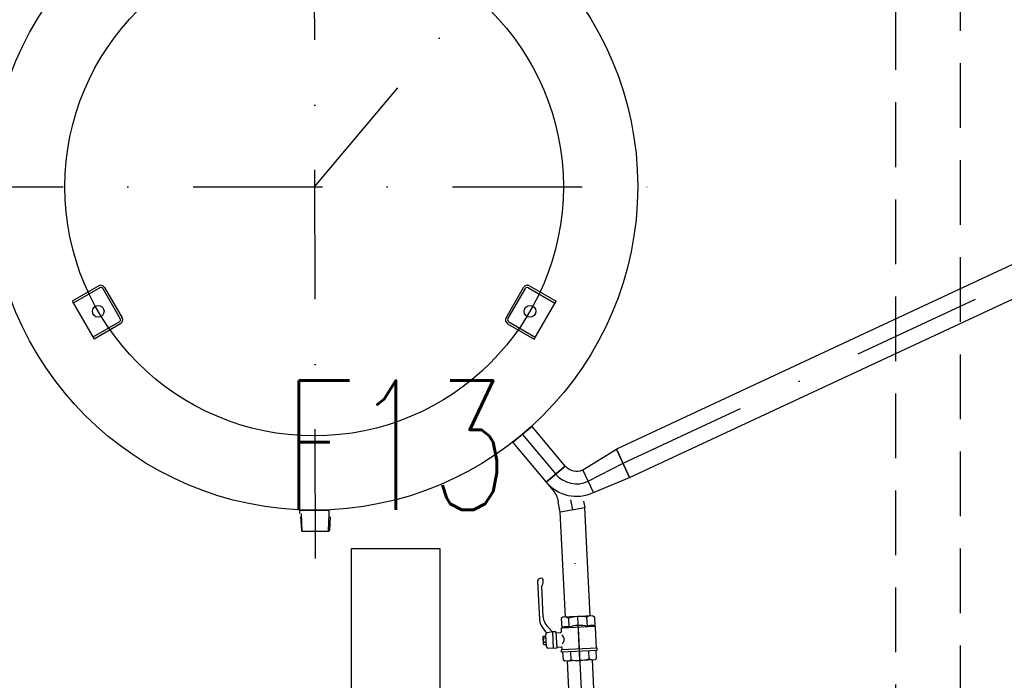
# Model space of a CAD drawing. Extents: x 41755 to 123924, y -112333 to 86187.
# Tile 559 of 582: x 102005 to 102195, y 84360 to 84488. Entities that reach past the tile are written whole.
import ezdxf
from ezdxf.enums import TextEntityAlignment as Align

# ---------------------------------------------------------------- set-up
doc = ezdxf.new("R2010")
doc.units = 0
doc.header["$LTSCALE"] = 50
doc.linetypes.add('DASHDOT', pattern=[1, 0.5, -0.25, 0, -0.25])
doc.linetypes.add('DASHED', pattern=[0.75, 0.5, -0.25])
for name, color, linetype in [('E35', 6, 'CONTINUOUS'), ('Ins-co', 2, 'CONTINUOUS'), ('Ins-wod', 4, 'CONTINUOUS')]:
    doc.layers.add(name, color=color, linetype=linetype)
doc.styles.add('CP_ATTR', font='ROMANS.SHX')
doc.styles.add('ROMANS', font='romans', dxfattribs={"width": 0.85})

# ---------------------------------------------------------------- blocks, each defined once
blk = doc.blocks.new('_jgsjhjfhhfdf')
at = {"layer": 'Ins-wod', "linetype": 'DASHDOT'}
for p, q in [((-319.34, -438.84), (-319.52, -295.77)), ((-319.5, -367.06), (-268.08, -305.78)), ((-259.91, -420.44), (-83.66, -338.25)), ((-393.04, -367.06), (-249.6, -367.06)), ((-279.34, -414.88), (-272.91, -422.54)), ((-267.29, -477.32), (-269.69, -429.44))]:
    blk.add_line(p, q, dxfattribs=at)
at = {"layer": 'Ins-wod'}
for p, q in [((-84.93, -335.52), (-261.18, -417.71)), ((-258.64, -423.17), (-82.38, -340.98)), ((-361.19, -386.16), (-366.31, -389.12)), ((-360.98, -386.53), (-366.1, -389.48)), ((-360.41, -386.68), (-357.03, -392.53)), ((-360.04, -386.47), (-356.66, -392.32)), ((-282.51, -392.32), (-279.13, -386.47)), ((-282.14, -392.53), (-278.76, -386.68)), ((-278.19, -386.53), (-273.07, -389.48)), ((-277.98, -386.16), (-272.86, -389.12)), ((-366.31, -389.12), (-362.09, -396.43)), ((-277.08, -396.43), (-272.86, -389.12)), ((-357.18, -393.11), (-362.3, -396.06)), ((-356.97, -393.47), (-362.09, -396.43)), ((-282.2, -393.47), (-277.08, -396.43)), ((-281.99, -393.11), (-276.87, -396.06)), ((-277.49, -413.33), (-281.19, -416.43)), ((-271.06, -420.99), (-277.49, -413.33)), ((-281.19, -416.43), (-274.76, -424.09)), ((-267.69, -421.73), (-261.18, -417.71)), ((-258.64, -423.17), (-261.18, -417.71)), ((-261.18, -417.71), (-261.18, -417.71)), ((-261.18, -417.71), (-258.64, -423.17)), ((-274.76, -424.09), (-271.06, -420.99)), ((-271.06, -420.99), (-274.76, -424.09)), ((-274.76, -424.09), (-271.06, -420.99)), ((-271.06, -420.99), (-271.06, -420.99)), ((-265.65, -426.11), (-267.69, -421.73)), ((-267.69, -421.73), (-267.69, -421.73)), ((-265.65, -426.11), (-267.69, -421.73)), ((-267.69, -421.73), (-267.69, -421.73)), ((-266.67, -423.92), (-259.91, -420.44)), ((-259.91, -420.44), (-259.91, -420.44)), ((-272.91, -422.54), (-272.91, -422.54)), ((-266.67, -423.92), (-266.67, -423.92)), ((-266.67, -423.92), (-266.67, -423.92)), ((-265.65, -426.11), (-258.64, -423.17)), ((-258.64, -423.17), (-258.64, -423.17)), ((-274.76, -424.09), (-273.48, -425.62)), ((-274.76, -424.09), (-274.76, -424.09)), ((-270.04, -427.47), (-269.69, -429.44)), ((-267.54, -427.73), (-267.32, -429.02)), ((-265.65, -426.11), (-265.65, -426.11)), ((-265.65, -426.11), (-265.65, -426.11)), ((-322.35, -430.14), (-322.35, -429.37)), ((-322.35, -429.51), (-316.82, -429.51)), ((-316.66, -429.51), (-316.82, -429.51)), ((-316.66, -430.14), (-316.66, -429.37)), ((-272.07, -429.86), (-272.42, -427.89)), ((-267.32, -429.02), (-272.07, -429.86)), ((-266.27, -449.93), (-267.32, -429.02)), ((-322.19, -430.77), (-322.04, -433.43)), ((-321.9, -433.57), (-322.02, -430.14)), ((-316.78, -433.57), (-316.66, -430.14)), ((-316.49, -430.77), (-316.64, -433.43)), ((-271.05, -450.17), (-272.07, -429.86)), ((-322.04, -433.43), (-321.86, -433.6)), ((-316.64, -433.43), (-316.81, -433.6)), ((-316.81, -433.6), (-321.86, -433.6)), ((-275.41, -442.84), (-275.38, -443.52)), ((-276.41, -443.19), (-276.04, -450.61)), ((-275.32, -450.18), (-275.62, -444.19)), ((-271.57, -450.2), (-271.85, -450.43)), ((-271.85, -450.43), (-271.75, -452.31)), ((-265.75, -449.91), (-271.57, -450.2)), ((-270.89, -450.16), (-270.41, -450.35)), ((-270.32, -452.07), (-270.41, -450.35)), ((-268.23, -458.54), (-268.66, -450.05)), ((-266.43, -449.94), (-266.89, -450.18)), ((-266.81, -451.9), (-266.89, -450.18)), ((-265.75, -449.91), (-265.45, -450.11)), ((-265.45, -450.11), (-265.36, -451.98)), ((-275.34, -452.36), (-274.7, -453.24)), ((-273.57, -453.03), (-274.59, -451.89)), ((-271.86, -452.46), (-271.75, -452.31)), ((-271.86, -452.46), (-271.84, -453)), ((-265.36, -451.98), (-271.75, -452.31)), ((-265.23, -452.12), (-265.36, -451.98)), ((-265.03, -456.14), (-265.23, -452.12)), ((-275.35, -453.93), (-275.27, -453.83)), ((-275.28, -455.36), (-275.35, -453.93)), ((-275.34, -454.11), (-275.25, -454.21)), ((-275.27, -453.83), (-274.82, -453.81)), ((-274.8, -454.19), (-275.25, -454.21)), ((-274.72, -455.86), (-274.83, -453.52)), ((-273.57, -453.03), (-274.59, -453.22)), ((-272.89, -453), (-273.57, -453.03)), ((-273.57, -453.03), (-273.41, -456.21)), ((-272.89, -453), (-272.73, -456.18)), ((-272.88, -453.2), (-272.08, -453.16)), ((-275.28, -455.18), (-275.21, -455.06)), ((-275.28, -455.36), (-275.19, -455.44)), ((-274.76, -455.04), (-275.21, -455.06)), ((-275.19, -455.44), (-274.74, -455.42)), ((-273.41, -456.21), (-274.45, -456.13)), ((-272.73, -456.18), (-273.41, -456.21)), ((-272.74, -455.97), (-271.94, -455.93)), ((-272.74, -455.97), (-272.73, -456.18)), ((-264.9, -456.13), (-271.79, -456.48)), ((-271.66, -456.47), (-271.68, -456.07)), ((-264.88, -456.58), (-264.9, -456.13)), ((-271.77, -456.93), (-271.79, -456.48)), ((-264.88, -456.58), (-271.77, -456.93)), ((-271.44, -458.49), (-271.52, -456.92)), ((-270.08, -456.84), (-270, -458.42)), ((-266.57, -456.67), (-266.49, -458.24)), ((-266.01, -458.43), (-266.49, -458.24)), ((-265.33, -458.4), (-265.05, -458.17)), ((-265.05, -458.17), (-265.13, -456.59)), ((-271.14, -458.69), (-271.44, -458.49)), ((-265.33, -458.4), (-271.14, -458.69)), ((-269.62, -478.85), (-270.63, -458.66)), ((-270.46, -458.65), (-270, -458.42)), ((-264.8, -479.26), (-265.84, -458.42))]:
    blk.add_line(p, q, dxfattribs=at)
for centre, radius in [((-319.58, -367.01), 62.5), ((-319.58, -367.01), 48.14), ((-361.28, -391.08), 1.13), ((-277.89, -391.08), 1.13)]:
    blk.add_circle(centre, radius, dxfattribs=at)
for centre, radius, start, end in [((-360.77, -386.89), 0.845, 30, 120), ((-360.77, -386.89), 0.422, 30, 120), ((-278.4, -386.89), 0.845, 60, 150), ((-278.4, -386.89), 0.422, 60, 150), ((-357.39, -392.74), 0.422, 300, 30), ((-357.39, -392.74), 0.845, 300, 30), ((-281.78, -392.74), 0.845, 150, 240), ((-281.78, -392.74), 0.422, 150, 240)]:
    blk.add_arc(centre, radius, start, end, dxfattribs=at)
for centre, major_axis, ratio, start_param, end_param in [((-268.89, -419.16), (-2, 2), 1, 1.483527, 2.792524), ((-268.89, -419.16), (3.71, 3.71), 1, 3.054324, 4.36332), ((-268.89, -419.16), (-5.42, 5.42), 1, 1.483527, 2.792524), ((-275.69, -443.16), (-0.728, -0.036), 0.700581, -1.570796, 0), ((-275.7, -442.85), (-0.291, -0.015), 0.700581, 3.141593, 4.712389), ((-275.33, -444.18), (-0.291, -0.015), 0.700581, -0.570341, 0), ((-276.83, -443.59), (-1.46, -0.07), 0.700581, 2.571251, 3.141593), ((-273.13, -450.46), (-2.91, -0.15), 0.999451, 0, 0.661907), ((-272.41, -450.04), (-2.91, -0.15), 0.952351, 0, 0.675465), ((-272.41, -450.04), (-2.91, -0.15), 0.952351, 0, 0.675465), ((-268.52, -452.61), (-4.43, -0.22), 0.577966, -1.568122, -1.159975), ((-268.54, -452.61), (-4.43, -0.22), 0.577966, 4.301568, 4.709715), ((-270.98, -453.31), (-2.2, -0.11), 0.577966, 4.712385, 5.046598), ((-270.98, -453.31), (-2.2, -0.11), 0.577966, 4.378172, 4.712385), ((-268.43, -454.33), (-4.43, -0.22), 0.577966, -1.568122, -1.159975), ((-268.46, -454.33), (-4.43, -0.22), 0.577966, 4.301568, 4.709715), ((-266.03, -453.06), (-2.2, -0.11), 0.577966, -1.570792, -1.236579), ((-266.03, -453.06), (-2.2, -0.11), 0.577966, 4.37818, 4.712393), ((-274.14, -454.58), (-1.17, -0.06), 0.999451, -0.369949, -0.001526), ((-274.54, -453.5), (-0.291, -0.015), 0.999451, -1.443272, 0), ((-272.09, -453.02), (-0.252, -0.013), 0.577966, 1.570796, 3.141593), ((-273.95, -454.57), (-2.68, -0.13), 0.577966, 2.550148, 3.733038), ((-274.14, -454.58), (-1.17, -0.06), 0.999451, 0.001526, 0.369949), ((-274.42, -455.84), (-0.291, -0.015), 0.999451, 0, 1.443272), ((-271.93, -456.08), (-0.252, -0.013), 0.577966, 3.141593, 4.712389), ((-268.37, -455.98), (-4.43, -0.22), 0.577966, 1.57347, 1.981618), ((-268.35, -455.98), (-4.43, -0.22), 0.577966, 1.159975, 1.568122)]:
    blk.add_ellipse(centre, major_axis=major_axis, ratio=ratio, start_param=start_param, end_param=end_param, dxfattribs=at)
at = {"layer": 'Ins-wod', "extrusion": (0, 0, -1)}
blk.add_ellipse((-277.18, -428.73), major_axis=(3.42, 3.42), ratio=1, start_param=0.087266, end_param=0.610865, dxfattribs=at)
at = {"layer": 'Ins-wod', "style": 'CP_ATTR', "flags": 9}
for tag, p, height, rotation, width in [('PRODUCT-TYPE', (-15.45, -4.46), 0.000337, 180, 48.619691), ('PRODUCER', (-15.45, -4.46), 0.000337, 180, 48.619691), ('ARTICLE', (-15.45, -4.46), 0.000337, 180, 48.619691), ('OTHER', (-15.45, -4.46), 0.000337, 180, 48.619691), ('FLOW', (-15.45, -4.46), 0.000337, 180, 48.619691), ('NAME', (-15.45, -4.46), 0.000337, 180, 48.619691), ('OTHER', (-6.2, -13.71), 0.000337, 270, 1.595002), ('FLOW', (-6.2, -13.71), 0.000337, 270, 1.595002), ('ARTICLE', (-6.2, -13.71), 0.000337, 270, 1.595002), ('PRODUCT-TYPE', (-6.2, -13.71), 0.000337, 270, 1.595002), ('PRODUCER', (-6.2, -13.71), 0.000337, 270, 1.595002), ('NAME', (-6.2, -13.71), 0.000337, 270, 1.595002), ('PRODUCT-TYPE', (-6.2, -110.17), 0.000337, 90, 24.508066), ('PRODUCER', (-6.2, -110.17), 0.000337, 90, 24.508066), ('ARTICLE', (-6.2, -110.17), 0.000337, 90, 24.508066), ('OTHER', (-6.2, -110.17), 0.000337, 90, 24.508066), ('FLOW', (-6.2, -110.17), 0.000337, 90, 24.508066), ('NAME', (-6.2, -110.17), 0.000337, 90, 24.508066), ('OTHER', (-30.83, -162.99), 0.000761, 270, 7.892014), ('FLOW', (-30.83, -162.99), 0.000761, 270, 7.892014), ('ARTICLE', (-30.83, -162.99), 0.000761, 270, 7.892014), ('PRODUCT-TYPE', (-30.83, -162.99), 0.000761, 270, 7.892014), ('PRODUCER', (-30.83, -162.99), 0.000761, 270, 7.892014), ('NAME', (-30.83, -162.99), 0.000761, 270, 7.892014), ('OTHER', (-68.46, -170.62), 0.000761, 90, 0.969593), ('FLOW', (-68.46, -170.62), 0.000761, 90, 0.969593), ('ARTICLE', (-68.46, -170.62), 0.000761, 90, 0.969593), ('PRODUCT-TYPE', (-68.46, -170.62), 0.000761, 90, 0.969593), ('PRODUCER', (-68.46, -170.62), 0.000761, 90, 0.969593), ('NAME', (-68.46, -170.62), 0.000761, 90, 0.969593), ('PRODUCT-TYPE', (-68.46, -210.38), 0.000761, 90, 0.969593), ('OTHER', (-68.46, -210.38), 0.000761, 90, 0.969593), ('FLOW', (-68.46, -210.38), 0.000761, 90, 0.969593), ('ARTICLE', (-68.46, -210.38), 0.000761, 90, 0.969593), ('PRODUCER', (-68.46, -210.38), 0.000761, 90, 0.969593), ('NAME', (-68.46, -210.38), 0.000761, 90, 0.969593), ('PRODUCT-TYPE', (-34.85, -236.79), 0.000761, 90, 0.623389), ('OTHER', (-34.85, -236.79), 0.000761, 90, 0.623389), ('FLOW', (-34.85, -236.79), 0.000761, 90, 0.623389), ('ARTICLE', (-34.85, -236.79), 0.000761, 90, 0.623389), ('PRODUCER', (-34.85, -236.79), 0.000761, 90, 0.623389), ('NAME', (-34.85, -236.79), 0.000761, 90, 0.623389), ('PRODUCT-TYPE', (-68.46, -241.03), 0.0001, 90, 1), ('OTHER', (-68.46, -241.03), 0.0001, 90, 1), ('FLOW', (-68.46, -241.03), 0.0001, 90, 1), ('ARTICLE', (-68.46, -241.03), 0.0001, 90, 1), ('PRODUCER', (-68.46, -241.03), 0.0001, 90, 1), ('NAME', (-68.46, -241.03), 0.0001, 90, 1), ('PRODUCT-TYPE', (-68.46, -251.03), 0.000761, 90, 1.31406), ('PRODUCER', (-68.46, -251.03), 0.000761, 90, 1.31406), ('OTHER', (-68.46, -251.03), 0.000761, 90, 1.31406), ('FLOW', (-68.46, -251.03), 0.000761, 90, 1.31406), ('ARTICLE', (-68.46, -251.03), 0.000761, 90, 1.31406), ('NAME', (-68.46, -251.03), 0.000761, 90, 1.31406), ('OTHER', (-68.46, -251.03), 0.000761, 270, 1.708279), ('FLOW', (-68.46, -251.03), 0.000761, 270, 1.708279), ('ARTICLE', (-68.46, -251.03), 0.000761, 270, 1.708279), ('PRODUCT-TYPE', (-68.46, -251.03), 0.000761, 270, 1.708279), ('PRODUCER', (-68.46, -251.03), 0.000761, 270, 1.708279), ('NAME', (-68.46, -251.03), 0.000761, 270, 1.708279), ('PRODUCT-TYPE', (-280.44, -283.67), 0.000603, 180, 18.176861), ('PRODUCER', (-280.44, -283.67), 0.000603, 180, 18.176861), ('ARTICLE', (-280.44, -283.67), 0.000603, 180, 18.176861), ('OTHER', (-280.44, -283.67), 0.000603, 180, 18.176861), ('FLOW', (-280.44, -283.67), 0.000603, 180, 18.176861), ('NAME', (-280.44, -283.67), 0.000603, 180, 18.176861), ('PRODUCT-TYPE', (-66.73, -319.6), 0.000603, 90, 5.550504), ('PRODUCER', (-66.73, -319.6), 0.000603, 90, 5.550504), ('OTHER', (-66.73, -319.6), 0.000603, 90, 5.550504), ('FLOW', (-66.73, -319.6), 0.000603, 90, 5.550504), ('ARTICLE', (-66.73, -319.6), 0.000603, 90, 5.550504), ('NAME', (-66.73, -319.6), 0.000603, 90, 5.550504), ('ARTICLE', (-10.99, -321.63), 0.0001, 90, 1), ('PRODUCT-TYPE', (-10.99, -321.63), 0.0001, 90, 1), ('PRODUCER', (-10.99, -321.63), 0.0001, 90, 1), ('OTHER', (-10.99, -321.63), 0.0001, 90, 1), ('FLOW', (-10.99, -321.63), 0.0001, 90, 1), ('NAME', (-10.99, -321.63), 0.0001, 90, 1), ('PRODUCT-TYPE', (-68.26, -323.31), 0.000603, 225, 3.259505), ('OTHER', (-68.26, -323.31), 0.000603, 225, 3.259505), ('FLOW', (-68.26, -323.31), 0.000603, 225, 3.259505), ('ARTICLE', (-68.26, -323.31), 0.000603, 225, 3.259505), ('PRODUCER', (-68.26, -323.31), 0.000603, 225, 3.259505), ('NAME', (-68.26, -323.31), 0.000603, 225, 3.259505), ('OTHER', (-10.99, -324.58), 0.000603, 90, 0.490663), ('FLOW', (-10.99, -324.58), 0.000603, 90, 0.490663), ('ARTICLE', (-10.99, -324.58), 0.000603, 90, 0.490663), ('PRODUCT-TYPE', (-10.99, -324.58), 0.000603, 90, 0.490663), ('PRODUCER', (-10.99, -324.58), 0.000603, 90, 0.490663), ('NAME', (-10.99, -324.58), 0.000603, 90, 0.490663), ('OTHER', (-68.11, -328.25), 0.000213, 270, 2.751934), ('FLOW', (-68.11, -328.25), 0.000213, 270, 2.751934), ('ARTICLE', (-68.11, -328.25), 0.000213, 270, 2.751934), ('PRODUCT-TYPE', (-68.11, -328.25), 0.000213, 270, 2.751934), ('PRODUCER', (-68.11, -328.25), 0.000213, 270, 2.751934), ('NAME', (-68.11, -328.25), 0.000213, 270, 2.751934), ('OTHER', (-10.99, -334.58), 0.000603, 270, 2.727353), ('FLOW', (-10.99, -334.58), 0.000603, 270, 2.727353), ('ARTICLE', (-10.99, -334.58), 0.000603, 270, 2.727353), ('PRODUCT-TYPE', (-10.99, -334.58), 0.000603, 270, 2.727353), ('PRODUCER', (-10.99, -334.58), 0.000603, 270, 2.727353), ('NAME', (-10.99, -334.58), 0.000603, 270, 2.727353), ('OTHER', (-68.11, -343.77), 0.000213, 270, 2.751934), ('FLOW', (-68.11, -343.77), 0.000213, 270, 2.751934), ('ARTICLE', (-68.11, -343.77), 0.000213, 270, 2.751934), ('PRODUCT-TYPE', (-68.11, -343.77), 0.000213, 270, 2.751934), ('PRODUCER', (-68.11, -343.77), 0.000213, 270, 2.751934), ('NAME', (-68.11, -343.77), 0.000213, 270, 2.751934), ('OTHER', (-10.99, -406.79), 0.0001, 270, 1), ('FLOW', (-10.99, -406.79), 0.0001, 270, 1), ('ARTICLE', (-10.99, -406.79), 0.0001, 270, 1), ('PRODUCT-TYPE', (-10.99, -406.79), 0.0001, 270, 1), ('PRODUCER', (-10.99, -406.79), 0.0001, 270, 1), ('NAME', (-10.99, -406.79), 0.0001, 270, 1), ('PRODUCT-TYPE', (-10.99, -428.15), 0.000603, 90, 17.159626), ('PRODUCT-TYPE', (-10.99, -428.15), 0.000603, 90, 15.082723), ('PRODUCER', (-10.99, -428.15), 0.000603, 90, 17.159626), ('PRODUCER', (-10.99, -428.15), 0.000603, 90, 15.082723), ('ARTICLE', (-10.99, -428.15), 0.000603, 90, 17.159626), ('ARTICLE', (-10.99, -428.15), 0.000603, 90, 15.082723), ('OTHER', (-10.99, -428.15), 0.000603, 90, 17.159626), ('NAME', (-10.99, -428.15), 0.000603, 90, 15.082723), ('FLOW', (-10.99, -428.15), 0.000603, 90, 15.082723), ('OTHER', (-10.99, -428.15), 0.000603, 90, 15.082723), ('NAME', (-10.99, -428.15), 0.000603, 90, 17.159626), ('FLOW', (-10.99, -428.15), 0.000603, 90, 17.159626), ('PRODUCT-TYPE', (-216.1, -610.33), 0.000603, 90, 18.979779), ('PRODUCER', (-216.1, -610.33), 0.000603, 90, 18.979779), ('ARTICLE', (-216.1, -610.33), 0.000603, 90, 18.979779), ('OTHER', (-216.1, -610.33), 0.000603, 90, 18.979779), ('NAME', (-216.1, -610.33), 0.000603, 90, 18.979779), ('FLOW', (-216.1, -610.33), 0.000603, 90, 18.979779), ('PRODUCT-TYPE', (-225.35, -619.57), 0.000603, 180, 25.057534), ('PRODUCER', (-225.35, -619.57), 0.000603, 180, 25.057534), ('ARTICLE', (-225.35, -619.57), 0.000603, 180, 25.057534), ('OTHER', (-225.35, -619.57), 0.000603, 180, 25.057534), ('FLOW', (-225.35, -619.57), 0.000603, 180, 25.057534), ('NAME', (-225.35, -619.57), 0.000603, 180, 25.057534)]:
    blk.add_attdef(tag, p, '', height=height, rotation=rotation, dxfattribs=dict(at, width=width))
at = {"layer": 'Ins-wod', "style": 'CP_ATTR', "text_generation_flag": 4, "width": 1, "flags": 9}
for tag in ['OTHER', 'FLOW', 'ARTICLE', 'PRODUCT-TYPE', 'PRODUCER', 'NAME']:
    blk.add_attdef(tag, (-15.44, -4.46), '', height=0.0001, dxfattribs=at)
at = {"layer": 'Ins-wod', "style": 'CP_ATTR', "text_generation_flag": 4, "flags": 9}
for tag, p, height, rotation, width in [('OTHER', (-188.54, -13.71), 0.0001, 90, 1), ('FLOW', (-188.54, -13.71), 0.0001, 90, 1), ('ARTICLE', (-188.54, -13.71), 0.0001, 90, 1), ('PRODUCT-TYPE', (-188.54, -13.71), 0.0001, 90, 1), ('PRODUCER', (-188.54, -13.71), 0.0001, 90, 1), ('NAME', (-188.54, -13.71), 0.0001, 90, 1), ('PRODUCT-TYPE', (-68.46, -146.87), 0.0001, 90, 1), ('OTHER', (-68.46, -146.87), 0.0001, 90, 1), ('FLOW', (-68.46, -146.87), 0.0001, 90, 1), ('ARTICLE', (-68.46, -146.87), 0.0001, 90, 1), ('PRODUCER', (-68.46, -146.87), 0.0001, 90, 1), ('NAME', (-68.46, -146.87), 0.0001, 90, 1), ('OTHER', (-68.46, -146.87), 0.000761, 270, 0.969593), ('FLOW', (-68.46, -146.87), 0.000761, 270, 0.969593), ('ARTICLE', (-68.46, -146.87), 0.000761, 270, 0.969593), ('PRODUCT-TYPE', (-68.46, -146.87), 0.000761, 270, 0.969593), ('PRODUCER', (-68.46, -146.87), 0.000761, 270, 0.969593), ('NAME', (-68.46, -146.87), 0.000761, 270, 0.969593), ('OTHER', (-30.83, -162.99), 0.0001, 90, 1), ('FLOW', (-30.83, -162.99), 0.0001, 90, 1), ('ARTICLE', (-30.83, -162.99), 0.0001, 90, 1), ('PRODUCT-TYPE', (-30.83, -162.99), 0.0001, 90, 1), ('PRODUCER', (-30.83, -162.99), 0.0001, 90, 1), ('NAME', (-30.83, -162.99), 0.0001, 90, 1), ('OTHER', (-68.46, -186.62), 0.000761, 270, 0.969593), ('FLOW', (-68.46, -186.62), 0.000761, 270, 0.969593), ('ARTICLE', (-68.46, -186.62), 0.000761, 270, 0.969593), ('PRODUCT-TYPE', (-68.46, -186.62), 0.000761, 270, 0.969593), ('PRODUCER', (-68.46, -186.62), 0.000761, 270, 0.969593), ('NAME', (-68.46, -186.62), 0.000761, 270, 0.969593), ('OTHER', (-68.46, -210.38), 0.0001, 270, 1), ('FLOW', (-68.46, -210.38), 0.0001, 270, 1), ('ARTICLE', (-68.46, -210.38), 0.0001, 270, 1), ('PRODUCT-TYPE', (-68.46, -210.38), 0.0001, 270, 1), ('PRODUCER', (-68.46, -210.38), 0.0001, 270, 1), ('NAME', (-68.46, -210.38), 0.0001, 270, 1), ('OTHER', (-34.85, -232.04), 0.0001, 90, 1), ('FLOW', (-34.85, -232.04), 0.0001, 90, 1), ('ARTICLE', (-34.85, -232.04), 0.0001, 90, 1), ('PRODUCT-TYPE', (-34.85, -232.04), 0.0001, 90, 1), ('PRODUCER', (-34.85, -232.04), 0.0001, 90, 1), ('NAME', (-34.85, -232.04), 0.0001, 90, 1), ('OTHER', (-390.05, -283.67), 0.0001, 180, 1), ('FLOW', (-390.05, -283.67), 0.0001, 180, 1), ('ARTICLE', (-390.05, -283.67), 0.0001, 180, 1), ('PRODUCT-TYPE', (-390.05, -283.67), 0.0001, 180, 1), ('PRODUCER', (-390.05, -283.67), 0.0001, 180, 1), ('NAME', (-390.05, -283.67), 0.0001, 180, 1), ('OTHER', (-66.73, -319.6), 0.0001, 270, 1), ('FLOW', (-66.73, -319.6), 0.0001, 270, 1), ('ARTICLE', (-66.73, -319.6), 0.0001, 270, 1), ('PRODUCT-TYPE', (-66.73, -319.6), 0.0001, 270, 1), ('PRODUCER', (-66.73, -319.6), 0.0001, 270, 1), ('NAME', (-66.73, -319.6), 0.0001, 270, 1), ('OTHER', (-82.16, -337.21), 0.0001, 225, 1), ('FLOW', (-82.16, -337.21), 0.0001, 225, 1), ('ARTICLE', (-82.16, -337.21), 0.0001, 225, 1), ('PRODUCT-TYPE', (-82.16, -337.21), 0.0001, 225, 1), ('PRODUCER', (-82.16, -337.21), 0.0001, 225, 1), ('NAME', (-82.16, -337.21), 0.0001, 225, 1), ('OTHER', (-10.99, -373.79), 0.0001, 90, 1), ('FLOW', (-10.99, -373.79), 0.0001, 90, 1), ('ARTICLE', (-10.99, -373.79), 0.0001, 90, 1), ('PRODUCT-TYPE', (-10.99, -373.79), 0.0001, 90, 1), ('PRODUCER', (-10.99, -373.79), 0.0001, 90, 1), ('NAME', (-10.99, -373.79), 0.0001, 90, 1), ('NAME', (-272.91, -422.54), 0.0001, 310, 1), ('PRODUCER', (-272.91, -422.54), 0.0001, 310, 1), ('PRODUCT-TYPE', (-272.91, -422.54), 0.0001, 310, 1), ('ARTICLE', (-272.91, -422.54), 0.0001, 310, 1), ('FLOW', (-272.91, -422.54), 0.0001, 310, 1), ('OTHER', (-272.91, -422.54), 0.0001, 310, 1), ('OTHER', (-376.44, -619.57), 0.0001, 180, 1), ('FLOW', (-376.44, -619.57), 0.0001, 180, 1), ('ARTICLE', (-376.44, -619.57), 0.0001, 180, 1), ('PRODUCT-TYPE', (-376.44, -619.57), 0.0001, 180, 1), ('PRODUCER', (-376.44, -619.57), 0.0001, 180, 1), ('NAME', (-376.44, -619.57), 0.0001, 180, 1)]:
    blk.add_attdef(tag, p, '', height=height, rotation=rotation, dxfattribs=dict(at, width=width))
at = {"layer": 'Ins-wod', "style": 'CP_ATTR', "width": 1, "flags": 9}
for tag in ['OTHER', 'WEIGHT', 'VOLTAGE', 'POWER', 'FLOW', 'TEMPERATURE', 'PN', 'DN', 'CHARACTER', 'ORDER-NO', 'PRODUCT-TYPE', 'ARTICLE', 'PRODUCER', 'NUMBER', 'GROUP', 'NAME']:
    blk.add_attdef(tag, text='', height=0.00005, rotation=270, dxfattribs=at).set_placement((-6.2, -18.99), align=Align.MIDDLE_LEFT)
at = {"layer": 'Ins-wod', "style": 'CP_ATTR', "flags": 9}
for tag, p, height, width in [('NAME', (-55.05, -133.45), 0.000761, 4.892514), ('PRODUCER', (-55.05, -133.45), 0.000761, 4.892514), ('PRODUCT-TYPE', (-55.05, -133.45), 0.000761, 4.892514), ('ARTICLE', (-55.05, -133.45), 0.000761, 4.892514), ('FLOW', (-55.05, -133.45), 0.000761, 4.892514), ('OTHER', (-55.05, -133.45), 0.000761, 4.892514), ('OTHER', (-25.58, -157.74), 0.000761, 0.854973), ('FLOW', (-25.58, -157.74), 0.000761, 0.854973), ('ARTICLE', (-25.58, -157.74), 0.000761, 0.854973), ('PRODUCT-TYPE', (-25.58, -157.74), 0.000761, 0.854973), ('PRODUCER', (-25.58, -157.74), 0.000761, 0.854973), ('NAME', (-25.58, -157.74), 0.000761, 0.854973), ('OTHER', (-225.35, -619.57), 0.0001, 1), ('FLOW', (-225.35, -619.57), 0.0001, 1), ('ARTICLE', (-225.35, -619.57), 0.0001, 1), ('PRODUCT-TYPE', (-225.35, -619.57), 0.0001, 1), ('PRODUCER', (-225.35, -619.57), 0.0001, 1), ('NAME', (-225.35, -619.57), 0.0001, 1)]:
    blk.add_attdef(tag, p, '', height=height, dxfattribs=dict(at, width=width))
at = {"layer": 'Ins-wod', "style": 'CP_ATTR', "text_generation_flag": 4, "width": 1, "flags": 9}
for tag, rotation, p in [('OTHER', 270, (-68.45, -154.15)), ('WEIGHT', 270, (-68.45, -154.15)), ('VOLTAGE', 270, (-68.45, -154.15)), ('POWER', 270, (-68.45, -154.15)), ('FLOW', 270, (-68.45, -154.15)), ('TEMPERATURE', 270, (-68.45, -154.15)), ('PN', 270, (-68.45, -154.15)), ('DN', 270, (-68.45, -154.15)), ('CHARACTER', 270, (-68.45, -154.15)), ('ORDER-NO', 270, (-68.45, -154.15)), ('PRODUCT-TYPE', 270, (-68.45, -154.15)), ('ARTICLE', 270, (-68.45, -154.15)), ('PRODUCER', 270, (-68.45, -154.15)), ('NUMBER', 270, (-68.45, -154.15)), ('GROUP', 270, (-68.45, -154.15)), ('NAME', 270, (-68.45, -154.15)), ('OTHER', 270, (-68.45, -193.91)), ('WEIGHT', 270, (-68.45, -193.91)), ('VOLTAGE', 270, (-68.45, -193.91)), ('POWER', 270, (-68.45, -193.91)), ('FLOW', 270, (-68.45, -193.91)), ('TEMPERATURE', 270, (-68.45, -193.91)), ('PN', 270, (-68.45, -193.91)), ('DN', 270, (-68.45, -193.91)), ('CHARACTER', 270, (-68.45, -193.91)), ('ORDER-NO', 270, (-68.45, -193.91)), ('PRODUCT-TYPE', 270, (-68.45, -193.91)), ('ARTICLE', 270, (-68.45, -193.91)), ('PRODUCER', 270, (-68.45, -193.91)), ('NUMBER', 270, (-68.45, -193.91)), ('GROUP', 270, (-68.45, -193.91)), ('NAME', 270, (-68.45, -193.91)), ('OTHER', 180, (-292.52, -283.67)), ('WEIGHT', 180, (-292.52, -283.67)), ('VOLTAGE', 180, (-292.52, -283.67)), ('POWER', 180, (-292.52, -283.67)), ('FLOW', 180, (-292.52, -283.67)), ('TEMPERATURE', 180, (-292.52, -283.67)), ('PN', 180, (-292.52, -283.67)), ('DN', 180, (-292.52, -283.67)), ('CHARACTER', 180, (-292.52, -283.67)), ('ORDER-NO', 180, (-292.52, -283.67)), ('PRODUCT-TYPE', 180, (-292.52, -283.67)), ('ARTICLE', 180, (-292.52, -283.67)), ('PRODUCER', 180, (-292.52, -283.67)), ('NUMBER', 180, (-292.52, -283.67)), ('GROUP', 180, (-292.52, -283.67)), ('NAME', 180, (-292.52, -283.67)), ('OTHER', 270, (-10.99, -324.49)), ('WEIGHT', 270, (-10.99, -324.49)), ('VOLTAGE', 270, (-10.99, -324.49)), ('POWER', 270, (-10.99, -324.49)), ('FLOW', 270, (-10.99, -324.49)), ('TEMPERATURE', 270, (-10.99, -324.49)), ('PN', 270, (-10.99, -324.49)), ('DN', 270, (-10.99, -324.49)), ('CHARACTER', 270, (-10.99, -324.49)), ('ORDER-NO', 270, (-10.99, -324.49)), ('PRODUCT-TYPE', 270, (-10.99, -324.49)), ('ARTICLE', 270, (-10.99, -324.49)), ('PRODUCER', 270, (-10.99, -324.49)), ('NUMBER', 270, (-10.99, -324.49)), ('GROUP', 270, (-10.99, -324.49)), ('NAME', 270, (-10.99, -324.49)), ('OTHER', 270, (-10.99, -373.7)), ('WEIGHT', 270, (-10.99, -373.7)), ('VOLTAGE', 270, (-10.99, -373.7)), ('POWER', 270, (-10.99, -373.7)), ('FLOW', 270, (-10.99, -373.7)), ('TEMPERATURE', 270, (-10.99, -373.7)), ('PN', 270, (-10.99, -373.7)), ('DN', 270, (-10.99, -373.7)), ('CHARACTER', 270, (-10.99, -373.7)), ('ORDER-NO', 270, (-10.99, -373.7)), ('PRODUCT-TYPE', 270, (-10.99, -373.7)), ('ARTICLE', 270, (-10.99, -373.7)), ('PRODUCER', 270, (-10.99, -373.7)), ('NUMBER', 270, (-10.99, -373.7)), ('GROUP', 270, (-10.99, -373.7)), ('NAME', 270, (-10.99, -373.7))]:
    blk.add_attdef(tag, text='', height=0.00005, rotation=rotation, dxfattribs=at).set_placement(p, align=Align.MIDDLE_LEFT)
at = {"layer": 'Ins-wod', "style": 'CP_ATTR', "flags": 9}
for tag, rotation, p in [('OTHER', 90, (-68.45, -163.34)), ('WEIGHT', 90, (-68.45, -163.34)), ('VOLTAGE', 90, (-68.45, -163.34)), ('POWER', 90, (-68.45, -163.34)), ('FLOW', 90, (-68.45, -163.34)), ('TEMPERATURE', 90, (-68.45, -163.34)), ('PN', 90, (-68.45, -163.34)), ('DN', 90, (-68.45, -163.34)), ('CHARACTER', 90, (-68.45, -163.34)), ('ORDER-NO', 90, (-68.45, -163.34)), ('PRODUCT-TYPE', 90, (-68.45, -163.34)), ('ARTICLE', 90, (-68.45, -163.34)), ('PRODUCER', 90, (-68.45, -163.34)), ('NUMBER', 90, (-68.45, -163.34)), ('GROUP', 90, (-68.45, -163.34)), ('NAME', 90, (-68.45, -163.34)), ('OTHER', 90, (-68.45, -203.09)), ('WEIGHT', 90, (-68.45, -203.09)), ('VOLTAGE', 90, (-68.45, -203.09)), ('POWER', 90, (-68.45, -203.09)), ('FLOW', 90, (-68.45, -203.09)), ('TEMPERATURE', 90, (-68.45, -203.09)), ('PN', 90, (-68.45, -203.09)), ('DN', 90, (-68.45, -203.09)), ('CHARACTER', 90, (-68.45, -203.09)), ('ORDER-NO', 90, (-68.45, -203.09)), ('PRODUCT-TYPE', 90, (-68.45, -203.09)), ('ARTICLE', 90, (-68.45, -203.09)), ('PRODUCER', 90, (-68.45, -203.09)), ('NUMBER', 90, (-68.45, -203.09)), ('GROUP', 90, (-68.45, -203.09)), ('NAME', 90, (-68.45, -203.09)), ('OTHER', 90, (-10.99, -358.82)), ('WEIGHT', 90, (-10.99, -358.82)), ('VOLTAGE', 90, (-10.99, -358.82)), ('POWER', 90, (-10.99, -358.82)), ('FLOW', 90, (-10.99, -358.82)), ('TEMPERATURE', 90, (-10.99, -358.82)), ('PN', 90, (-10.99, -358.82)), ('DN', 90, (-10.99, -358.82)), ('CHARACTER', 90, (-10.99, -358.82)), ('ORDER-NO', 90, (-10.99, -358.82)), ('PRODUCT-TYPE', 90, (-10.99, -358.82)), ('ARTICLE', 90, (-10.99, -358.82)), ('PRODUCER', 90, (-10.99, -358.82)), ('NUMBER', 90, (-10.99, -358.82)), ('GROUP', 90, (-10.99, -358.82)), ('NAME', 90, (-10.99, -358.82)), ('OTHER', 90, (-10.99, -406.88)), ('WEIGHT', 90, (-10.99, -406.88)), ('VOLTAGE', 90, (-10.99, -406.88)), ('POWER', 90, (-10.99, -406.88)), ('FLOW', 90, (-10.99, -406.88)), ('TEMPERATURE', 90, (-10.99, -406.88)), ('PN', 90, (-10.99, -406.88)), ('DN', 90, (-10.99, -406.88)), ('CHARACTER', 90, (-10.99, -406.88)), ('ORDER-NO', 90, (-10.99, -406.88)), ('PRODUCT-TYPE', 90, (-10.99, -406.88)), ('ARTICLE', 90, (-10.99, -406.88)), ('PRODUCER', 90, (-10.99, -406.88)), ('NUMBER', 90, (-10.99, -406.88)), ('GROUP', 90, (-10.99, -406.88)), ('NAME', 90, (-10.99, -406.88)), ('OTHER', 39.7785, (-27.7, -444.52)), ('WEIGHT', 39.7785, (-27.7, -444.52)), ('VOLTAGE', 39.7785, (-27.7, -444.52)), ('POWER', 39.7785, (-27.7, -444.52)), ('FLOW', 39.7785, (-27.7, -444.52)), ('TEMPERATURE', 39.7785, (-27.7, -444.52)), ('PN', 39.7785, (-27.7, -444.52)), ('DN', 39.7785, (-27.7, -444.52)), ('CHARACTER', 39.7785, (-27.7, -444.52)), ('ORDER-NO', 39.7785, (-27.7, -444.52)), ('PRODUCT-TYPE', 39.7785, (-27.7, -444.52)), ('ARTICLE', 39.7785, (-27.7, -444.52)), ('PRODUCER', 39.7785, (-27.7, -444.52)), ('NUMBER', 39.7785, (-27.7, -444.52)), ('GROUP', 39.7785, (-27.7, -444.52)), ('NAME', 39.7785, (-27.7, -444.52)), ('OTHER', 92.8705, (-268.23, -458.63)), ('WEIGHT', 92.8705, (-268.23, -458.63)), ('VOLTAGE', 92.8705, (-268.23, -458.63)), ('POWER', 92.8705, (-268.23, -458.63)), ('FLOW', 92.8705, (-268.23, -458.63)), ('TEMPERATURE', 92.8705, (-268.23, -458.63)), ('PN', 92.8705, (-268.23, -458.63)), ('DN', 92.8705, (-268.23, -458.63)), ('CHARACTER', 92.8705, (-268.23, -458.63)), ('ORDER-NO', 92.8705, (-268.23, -458.63)), ('PRODUCT-TYPE', 92.8705, (-268.23, -458.63)), ('ARTICLE', 92.8705, (-268.23, -458.63)), ('PRODUCER', 92.8705, (-268.23, -458.63)), ('NUMBER', 92.8705, (-268.23, -458.63)), ('GROUP', 92.8705, (-268.23, -458.63)), ('NAME', 92.8705, (-268.23, -458.63)), ('OTHER', 39.7785, (-53.75, -466.21)), ('WEIGHT', 39.7785, (-53.75, -466.21)), ('VOLTAGE', 39.7785, (-53.75, -466.21)), ('POWER', 39.7785, (-53.75, -466.21)), ('FLOW', 39.7785, (-53.75, -466.21)), ('TEMPERATURE', 39.7785, (-53.75, -466.21)), ('PN', 39.7785, (-53.75, -466.21)), ('DN', 39.7785, (-53.75, -466.21)), ('CHARACTER', 39.7785, (-53.75, -466.21)), ('ORDER-NO', 39.7785, (-53.75, -466.21)), ('PRODUCT-TYPE', 39.7785, (-53.75, -466.21)), ('ARTICLE', 39.7785, (-53.75, -466.21)), ('PRODUCER', 39.7785, (-53.75, -466.21)), ('NUMBER', 39.7785, (-53.75, -466.21)), ('GROUP', 39.7785, (-53.75, -466.21)), ('NAME', 39.7785, (-53.75, -466.21)), ('NAME', 90, (-216.1, -517.26)), ('GROUP', 90, (-216.1, -517.26)), ('NUMBER', 90, (-216.1, -517.26)), ('PRODUCER', 90, (-216.1, -517.26)), ('ARTICLE', 90, (-216.1, -517.26)), ('PRODUCT-TYPE', 90, (-216.1, -517.26)), ('ORDER-NO', 90, (-216.1, -517.26)), ('CHARACTER', 90, (-216.1, -517.26)), ('DN', 90, (-216.1, -517.26)), ('PN', 90, (-216.1, -517.26)), ('TEMPERATURE', 90, (-216.1, -517.26)), ('FLOW', 90, (-216.1, -517.26)), ('POWER', 90, (-216.1, -517.26)), ('VOLTAGE', 90, (-216.1, -517.26)), ('WEIGHT', 90, (-216.1, -517.26)), ('OTHER', 90, (-216.1, -517.26)), ('NAME', 90, (-216.1, -532.32)), ('GROUP', 90, (-216.1, -532.32)), ('NUMBER', 90, (-216.1, -532.32)), ('PRODUCER', 90, (-216.1, -532.32)), ('ARTICLE', 90, (-216.1, -532.32)), ('PRODUCT-TYPE', 90, (-216.1, -532.32)), ('ORDER-NO', 90, (-216.1, -532.32)), ('CHARACTER', 90, (-216.1, -532.32)), ('DN', 90, (-216.1, -532.32)), ('PN', 90, (-216.1, -532.32)), ('TEMPERATURE', 90, (-216.1, -532.32)), ('FLOW', 90, (-216.1, -532.32)), ('POWER', 90, (-216.1, -532.32)), ('VOLTAGE', 90, (-216.1, -532.32)), ('WEIGHT', 90, (-216.1, -532.32)), ('OTHER', 90, (-216.1, -532.32)), ('OTHER', 65.3427, (-236.5, -547.71)), ('WEIGHT', 65.3427, (-236.5, -547.71)), ('VOLTAGE', 65.3427, (-236.5, -547.71)), ('POWER', 65.3427, (-236.5, -547.71)), ('TEMPERATURE', 65.3427, (-236.5, -547.71)), ('PN', 65.3427, (-236.5, -547.71)), ('DN', 65.3427, (-236.5, -547.7)), ('CHARACTER', 65.3427, (-236.5, -547.71)), ('ORDER-NO', 65.3427, (-236.5, -547.71)), ('PRODUCT-TYPE', 65.3427, (-236.5, -547.71)), ('ARTICLE', 65.3427, (-236.5, -547.71)), ('PRODUCER', 65.3427, (-236.5, -547.71)), ('NUMBER', 65.3427, (-236.5, -547.71)), ('GROUP', 65.3427, (-236.5, -547.71)), ('FLOW', 65.3427, (-236.5, -547.71)), ('NAME', 65.3427, (-236.5, -547.71))]:
    blk.add_attdef(tag, text='', height=0.00005, rotation=rotation, dxfattribs=at).set_placement(p, align=Align.MIDDLE_LEFT)
at = {"layer": 'Ins-wod', "linetype": 'ByBlock', "style": 'CP_ATTR', "flags": 9}
for tag, p, height, width in [('PRODUCT-TYPE', (-34.85, -264.03), 0.000761, 3.579097), ('OTHER', (-34.85, -264.03), 0.000761, 3.579097), ('ARTICLE', (-34.85, -264.03), 0.000761, 3.579097), ('PRODUCER', (-34.85, -264.03), 0.000761, 3.579097), ('FLOW', (-34.85, -264.03), 0.000761, 3.579097), ('NAME', (-34.85, -264.03), 0.000761, 3.579097), ('PRODUCT-TYPE', (-399.29, -274.42), 0.000603, 41.632556), ('PRODUCER', (-399.29, -274.42), 0.000603, 41.632556), ('ARTICLE', (-399.29, -274.42), 0.000603, 41.632556), ('OTHER', (-399.29, -274.42), 0.000603, 41.632556), ('FLOW', (-399.29, -274.42), 0.000603, 41.632556), ('NAME', (-399.29, -274.42), 0.000603, 41.632556)]:
    blk.add_attdef(tag, p, '', height=height, rotation=90, dxfattribs=dict(at, width=width))
at = {"layer": 'Ins-wod', "style": 'CP_ATTR', "flags": 9}
for tag, p, height, rotation, oblique, width in [('OTHER', (-271.05, -292.27), 0.0001, 95, 360, 1), ('FLOW', (-271.05, -292.27), 0.0001, 95, 360, 1), ('ARTICLE', (-271.05, -292.27), 0.0001, 95, 360, 1), ('PRODUCT-TYPE', (-271.05, -292.27), 0.0001, 95, 360, 1), ('PRODUCER', (-271.05, -292.27), 0.0001, 95, 360, 1), ('NAME', (-271.05, -292.27), 0.0001, 95, 360, 1), ('OTHER', (-270.8, -295.15), 0.000603, 95, 0, 0.478976), ('FLOW', (-270.8, -295.15), 0.000603, 95, 0, 0.478976), ('ARTICLE', (-270.8, -295.15), 0.000603, 95, 0, 0.478976), ('PRODUCT-TYPE', (-270.8, -295.15), 0.000603, 95, 0, 0.478976), ('PRODUCER', (-270.8, -295.15), 0.000603, 95, 0, 0.478976), ('NAME', (-270.8, -295.15), 0.000603, 95, 0, 0.478976), ('OTHER', (-270.13, -302.72), 0.0001, 95, 360, 1), ('FLOW', (-270.13, -302.72), 0.0001, 95, 360, 1), ('ARTICLE', (-270.13, -302.72), 0.0001, 95, 360, 1), ('PRODUCT-TYPE', (-270.13, -302.72), 0.0001, 95, 360, 1), ('PRODUCER', (-270.13, -302.72), 0.0001, 95, 360, 1), ('NAME', (-270.13, -302.72), 0.0001, 95, 360, 1), ('OTHER', (-272.91, -311.53), 0.0001, 50, 0, 1), ('FLOW', (-272.91, -311.53), 0.0001, 50, 0, 1), ('ARTICLE', (-272.91, -311.53), 0.0001, 50, 0, 1), ('PRODUCT-TYPE', (-272.91, -311.53), 0.0001, 50, 0, 1), ('PRODUCER', (-272.91, -311.53), 0.0001, 50, 0, 1), ('NAME', (-272.91, -311.53), 0.0001, 50, 0, 1), ('OTHER', (-279.34, -319.2), 0.000483, 50, 0, 2.070393), ('FLOW', (-279.34, -319.2), 0.000483, 50, 0, 2.070393), ('ARTICLE', (-279.34, -319.2), 0.000483, 50, 0, 2.070393), ('PRODUCT-TYPE', (-279.34, -319.2), 0.000483, 50, 0, 2.070393), ('PRODUCER', (-279.34, -319.2), 0.000483, 50, 0, 2.070393), ('NAME', (-279.34, -319.2), 0.000483, 50, 0, 2.070393), ('OTHER', (-279.34, -414.88), 0.000483, 310, 360, 2.070393), ('FLOW', (-279.34, -414.88), 0.000483, 310, 360, 2.070393), ('ARTICLE', (-279.34, -414.88), 0.000483, 310, 360, 2.070393), ('PRODUCT-TYPE', (-279.34, -414.88), 0.000483, 310, 360, 2.070393), ('PRODUCER', (-279.34, -414.88), 0.000483, 310, 360, 2.070393), ('NAME', (-279.34, -414.88), 0.000483, 310, 360, 2.070393), ('PRODUCT-TYPE', (-259.91, -420.44), 0.000603, 24.9998, 360, 32.251138), ('PRODUCER', (-259.91, -420.44), 0.000603, 24.9998, 360, 32.251138), ('OTHER', (-259.91, -420.44), 0.000603, 24.9998, 360, 32.251138), ('ARTICLE', (-259.91, -420.44), 0.000603, 24.9998, 360, 32.251138), ('FLOW', (-259.91, -420.44), 0.000603, 24.9998, 360, 32.251138), ('NAME', (-259.91, -420.44), 0.000603, 24.9998, 360, 32.251138), ('OTHER', (-272.91, -422.54), 0.0001, 309.9998, 360, 1), ('FLOW', (-272.91, -422.54), 0.0001, 309.9998, 360, 1), ('ARTICLE', (-272.91, -422.54), 0.0001, 309.9998, 360, 1), ('PRODUCT-TYPE', (-272.91, -422.54), 0.0001, 309.9998, 360, 1), ('PRODUCER', (-272.91, -422.54), 0.0001, 309.9998, 360, 1), ('NAME', (-272.91, -422.54), 0.0001, 309.9998, 360, 1), ('OTHER', (-266.67, -423.92), 0.0001, 24.9998, 360, 1), ('FLOW', (-266.67, -423.92), 0.0001, 24.9998, 360, 1), ('ARTICLE', (-266.67, -423.92), 0.0001, 24.9998, 360, 1), ('PRODUCT-TYPE', (-266.67, -423.92), 0.0001, 24.9998, 360, 1), ('PRODUCER', (-266.67, -423.92), 0.0001, 24.9998, 360, 1), ('NAME', (-266.67, -423.92), 0.0001, 24.9998, 360, 1), ('OTHER', (-12.88, -432.18), 0.000603, 219.7785, 360, 0.69475), ('FLOW', (-12.88, -432.18), 0.000603, 219.7785, 360, 0.69475), ('ARTICLE', (-12.88, -432.18), 0.000603, 219.7785, 360, 0.69475), ('PRODUCT-TYPE', (-12.88, -432.18), 0.000603, 219.7785, 360, 0.69475), ('PRODUCER', (-12.88, -432.18), 0.000603, 219.7785, 360, 0.69475), ('NAME', (-12.88, -432.18), 0.000603, 219.7785, 360, 0.69475), ('OTHER', (-12.88, -432.18), 0.0001, 39.7785, 360, 1), ('FLOW', (-12.88, -432.18), 0.0001, 39.7785, 360, 1), ('ARTICLE', (-12.88, -432.18), 0.0001, 39.7785, 360, 1), ('PRODUCT-TYPE', (-12.88, -432.18), 0.0001, 39.7785, 360, 1), ('PRODUCER', (-12.88, -432.18), 0.0001, 39.7785, 360, 1), ('NAME', (-12.88, -432.18), 0.0001, 39.7785, 360, 1), ('ARTICLE', (-46, -459.75), 0.000603, 39.7785, 360, 3.963886), ('PRODUCT-TYPE', (-46, -459.75), 0.000603, 39.7785, 360, 3.963886), ('PRODUCER', (-46, -459.75), 0.000603, 39.7785, 360, 3.963886), ('OTHER', (-46, -459.75), 0.000603, 39.7785, 360, 3.963886), ('FLOW', (-46, -459.75), 0.000603, 39.7785, 360, 3.963886), ('NAME', (-46, -459.75), 0.000603, 39.7785, 360, 3.963886), ('OTHER', (-279.34, -494.2), 0.000483, 50, 0, 2.070393), ('FLOW', (-279.34, -494.2), 0.000483, 50, 0, 2.070393), ('ARTICLE', (-279.34, -494.2), 0.000483, 50, 0, 2.070393), ('PRODUCT-TYPE', (-279.34, -494.2), 0.000483, 50, 0, 2.070393), ('PRODUCER', (-279.34, -494.2), 0.000483, 50, 0, 2.070393), ('NAME', (-279.34, -494.2), 0.000483, 50, 0, 2.070393), ('OTHER', (-200.03, -495.47), 0.0001, 140, 0, 1), ('FLOW', (-200.03, -495.47), 0.0001, 140, 0, 1), ('ARTICLE', (-200.03, -495.47), 0.0001, 140, 0, 1), ('PRODUCT-TYPE', (-200.03, -495.47), 0.0001, 140, 0, 1), ('PRODUCER', (-200.03, -495.47), 0.0001, 140, 0, 1), ('NAME', (-200.03, -495.47), 0.0001, 140, 0, 1), ('PRODUCT-TYPE', (-192.37, -501.9), 0.000483, 140, 360, 2.070393), ('OTHER', (-192.37, -501.9), 0.000483, 140, 360, 2.070393), ('FLOW', (-192.37, -501.9), 0.000483, 140, 360, 2.070393), ('ARTICLE', (-192.37, -501.9), 0.000483, 140, 360, 2.070393), ('PRODUCER', (-192.37, -501.9), 0.000483, 140, 360, 2.070393), ('NAME', (-192.37, -501.9), 0.000483, 140, 360, 2.070393), ('PRODUCT-TYPE', (-98.55, -503.5), 0.000603, 39.7785, 360, 9.680023), ('PRODUCER', (-98.55, -503.5), 0.000603, 39.7785, 360, 9.680023), ('OTHER', (-98.55, -503.5), 0.000603, 39.7785, 360, 9.680023), ('FLOW', (-98.55, -503.5), 0.000603, 39.7785, 360, 9.680023), ('ARTICLE', (-98.55, -503.5), 0.000603, 39.7785, 360, 9.680023), ('NAME', (-98.55, -503.5), 0.000603, 39.7785, 360, 9.680023), ('PRODUCER', (-272.91, -597.49), 0.000483, 130, 0, 2.070393), ('PRODUCT-TYPE', (-272.91, -597.49), 0.000483, 130, 0, 2.070393), ('ARTICLE', (-272.91, -597.49), 0.000483, 130, 0, 2.070393), ('NAME', (-272.91, -597.49), 0.0001, 310, 360, 1), ('PRODUCER', (-272.91, -597.49), 0.0001, 310, 360, 1), ('PRODUCT-TYPE', (-272.91, -597.49), 0.0001, 310, 360, 1), ('ARTICLE', (-272.91, -597.49), 0.0001, 310, 360, 1), ('FLOW', (-272.91, -597.49), 0.0001, 310, 360, 1), ('OTHER', (-272.91, -597.49), 0.0001, 310, 360, 1), ('NAME', (-272.91, -597.49), 0.000483, 130, 0, 2.070393), ('FLOW', (-272.91, -597.49), 0.000483, 130, 0, 2.070393), ('OTHER', (-272.91, -597.49), 0.000483, 130, 0, 2.070393)]:
    blk.add_attdef(tag, p, '', height=height, rotation=rotation, dxfattribs=dict(at, oblique=oblique, width=width))

msp = doc.modelspace()

# ---------------------------------------------------------------- linework, layer by layer
at = {"layer": 'E35'}
msp.add_lwpolyline([(102085.638, 84385.638), (102085.638, 84257.638), (102068.638, 84257.638), (102068.638, 84385.638)], close=True, dxfattribs=at)
at = {"layer": 'Ins-wod', "linetype": 'DASHED', "ltscale": 0.5}
for p, q in [((102173.763, 82659.343), (102173.763, 85011.397)), ((102186.196, 82648.148), (102186.196, 84996.578))]:
    msp.add_line(p, q, dxfattribs=at)

# ---------------------------------------------------------------- block references
at = {"layer": 'Ins-co'}
msp.add_blockref('_jgsjhjfhhfdf', (102380.966, 84822.541), dxfattribs=at)

# ---------------------------------------------------------------- texts
at = {"layer": 'E35', "style": 'ROMANS', "width": 0.7}
msp.add_text('F13', height=25, dxfattribs=at).set_placement((102077.192, 84405.589), align=Align.MIDDLE)

doc.saveas('drawing.dxf')
